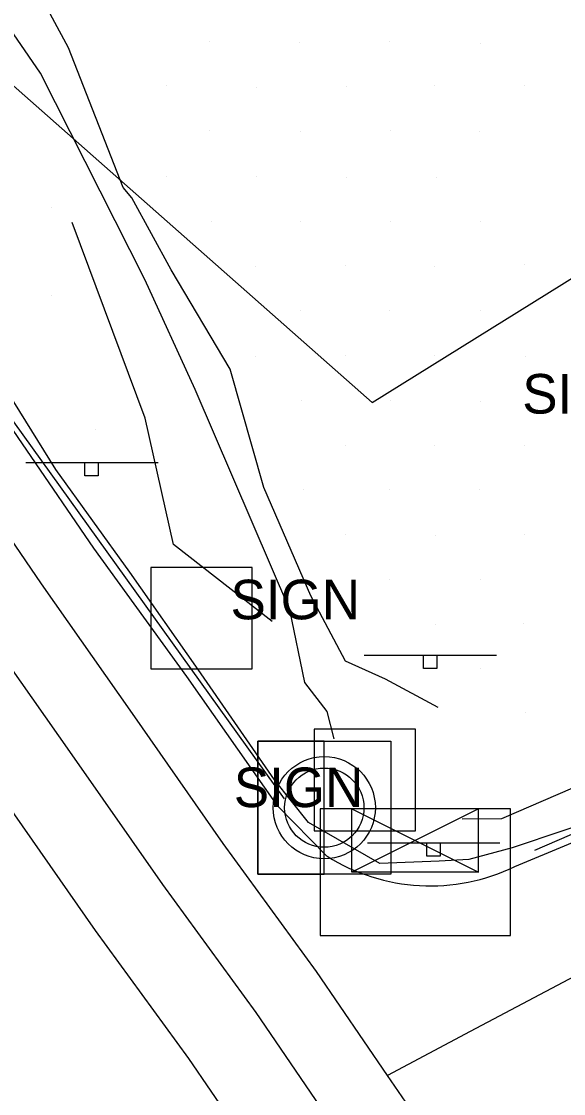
# Model space of a CAD drawing. Extents: x 1602514 to 1609837, y 863887 to 871157.
# Drawn here: x 1605188.5 to 1605274, y 867599.9 to 867769.2 of the extents above; entities that cross this region are included whole.
import ezdxf

# ---------------------------------------------------------------- set-up
doc = ezdxf.new("R2010")
doc.units = 0
for name, color, linetype in [('Lighting_Signals-Equipment', 7, 'Continuous'), ('Roadway-Signs', 7, 'Continuous'), ('Survey-Centerline', 7, 'Continuous'), ('Survey-Edge of pavement', 7, 'Continuous'), ('Survey-Entrances', 7, 'Continuous'), ('Survey-Ridge Lines', 7, 'Continuous'), ('Survey-Safety', 7, 'Continuous'), ('Survey-Shoulders', 7, 'Continuous'), ('Survey-Signals', 7, 'Continuous'), ('Survey-Spot dirt', 7, 'Continuous'), ('Survey-Vegetation trees', 7, 'Continuous'), ('Utility-Pole', 7, 'Continuous')]:
    doc.layers.add(name, color=color, linetype=linetype)

msp = doc.modelspace()

# ---------------------------------------------------------------- linework, layer by layer
at = {"layer": 'Lighting_Signals-Equipment'}
for p, q in [((1605265.63, 867644.86), (1605235.63, 867644.86)), ((1605235.63, 867644.86), (1605235.63, 867624.86)), ((1605265.63, 867644.86), (1605235.63, 867644.86)), ((1605235.63, 867644.86), (1605235.63, 867624.86)), ((1605240.63, 867634.86), (1605240.63, 867644.86)), ((1605240.63, 867644.86), (1605260.63, 867634.86)), ((1605260.63, 867644.86), (1605240.63, 867634.86)), ((1605240.63, 867634.86), (1605240.63, 867644.86)), ((1605240.63, 867644.86), (1605260.63, 867634.86)), ((1605260.63, 867644.86), (1605240.63, 867634.86)), ((1605260.63, 867634.86), (1605260.63, 867644.86)), ((1605260.63, 867634.86), (1605260.63, 867644.86)), ((1605265.63, 867624.86), (1605265.63, 867644.86)), ((1605265.63, 867624.86), (1605265.63, 867644.86)), ((1605260.63, 867634.86), (1605240.63, 867634.86)), ((1605260.63, 867634.86), (1605240.63, 867634.86)), ((1605235.63, 867624.86), (1605265.63, 867624.86)), ((1605235.63, 867624.86), (1605265.63, 867624.86))]:
    msp.add_line(p, q, dxfattribs=at)
for points in [[(1605208.92, 867666.96), (1605224.92, 867666.96), (1605224.92, 867682.96), (1605208.92, 867682.96)], [(1605208.92, 867666.96), (1605224.92, 867666.96), (1605224.92, 867682.96), (1605208.92, 867682.96)], [(1605234.66, 867641.39), (1605250.66, 867641.39), (1605250.66, 867657.39), (1605234.66, 867657.39)], [(1605234.66, 867641.39), (1605250.66, 867641.39), (1605250.66, 867657.39), (1605234.66, 867657.39)]]:
    msp.add_lwpolyline(points, close=True, dxfattribs=at)
at = {"layer": 'Roadway-Signs'}
for p, q in [((1605189.18, 867699.52), (1605210.08, 867699.52)), ((1605189.18, 867699.52), (1605210.08, 867699.52)), ((1605198.53, 867697.42), (1605198.53, 867699.52)), ((1605198.53, 867697.42), (1605198.53, 867699.52)), ((1605199.58, 867699.52), (1605199.58, 867699.52)), ((1605199.58, 867699.52), (1605199.58, 867699.52)), ((1605200.63, 867699.52), (1605200.63, 867697.42)), ((1605200.63, 867699.52), (1605200.63, 867697.42)), ((1605200.63, 867697.42), (1605198.53, 867697.42)), ((1605200.63, 867697.42), (1605198.53, 867697.42)), ((1605242.56, 867669.1), (1605263.47, 867669.1)), ((1605242.56, 867669.1), (1605263.47, 867669.1)), ((1605251.91, 867667), (1605251.91, 867669.1)), ((1605251.91, 867667), (1605251.91, 867669.1)), ((1605252.96, 867669.1), (1605252.96, 867669.1)), ((1605252.96, 867669.1), (1605252.96, 867669.1)), ((1605254.01, 867669.1), (1605254.01, 867667)), ((1605254.01, 867669.1), (1605254.01, 867667)), ((1605254.01, 867667), (1605251.91, 867667)), ((1605254.01, 867667), (1605251.91, 867667)), ((1605243.09, 867639.45), (1605263.99, 867639.45)), ((1605243.09, 867639.45), (1605263.99, 867639.45)), ((1605252.44, 867637.35), (1605252.44, 867639.45)), ((1605252.44, 867637.35), (1605252.44, 867639.45)), ((1605253.49, 867639.45), (1605253.49, 867639.45)), ((1605253.49, 867639.45), (1605253.49, 867639.45)), ((1605254.54, 867639.45), (1605254.54, 867637.35)), ((1605254.54, 867639.45), (1605254.54, 867637.35)), ((1605254.54, 867637.35), (1605252.44, 867637.35)), ((1605254.54, 867637.35), (1605252.44, 867637.35))]:
    msp.add_line(p, q, dxfattribs=at)
at = {"layer": 'Survey-Centerline'}
for points in [[(1605425.85, 867326.41), (1605411.5, 867346.87), (1605396.92, 867367.18), (1605382.53, 867387.62), (1605368.18, 867408.09), (1605353.76, 867428.51), (1605339.4, 867448.97), (1605325.33, 867468.92), (1605310.97, 867489.39), (1605296.88, 867510.04), (1605282.43, 867530.44), (1605268.09, 867550.91), (1605254, 867571.56), (1605239.62, 867592.02), (1605225.53, 867612.66), (1605210.82, 867632.89), (1605196.49, 867653.38), (1605182.12, 867673.84), (1605168.03, 867694.49), (1605153.37, 867715.28), (1605139.06, 867735.78), (1605124.75, 867756.28), (1605110.45, 867776.77)], [(1605425.85, 867326.41), (1605411.5, 867346.87), (1605396.92, 867367.18), (1605382.53, 867387.62), (1605368.18, 867408.09), (1605353.76, 867428.51), (1605339.4, 867448.97), (1605325.33, 867468.92), (1605310.97, 867489.39), (1605296.88, 867510.04), (1605282.43, 867530.44), (1605268.09, 867550.91), (1605254, 867571.56), (1605239.62, 867592.02), (1605225.53, 867612.66), (1605210.82, 867632.89), (1605196.49, 867653.38), (1605182.12, 867673.84), (1605168.03, 867694.49), (1605153.37, 867715.28), (1605139.06, 867735.78), (1605124.75, 867756.28), (1605110.45, 867776.77)], [(1605328.92, 867643.96), (1605301.38, 867631.92), (1605259.31, 867609.66), (1605246.25, 867602.76)], [(1605328.92, 867643.96), (1605301.38, 867631.92), (1605259.31, 867609.66), (1605246.25, 867602.76)]]:
    msp.add_lwpolyline(points, dxfattribs=at)
at = {"layer": 'Survey-Edge of pavement'}
msp.add_lwpolyline([(1605435.14, 867332.93), (1605420.79, 867353.39), (1605406.47, 867373.88), (1605392.08, 867394.32), (1605377.72, 867414.78), (1605363.3, 867435.2), (1605348.95, 867455.67), (1605334.96, 867475.49), (1605320.61, 867495.96), (1605306.51, 867516.61), (1605292.06, 867537.01), (1605277.61, 867557.42), (1605263.52, 867578.06), (1605249.15, 867598.52), (1605246.25, 867602.76), (1605235.06, 867619.17), (1605220.35, 867639.39), (1605206.01, 867659.88), (1605191.65, 867680.34), (1605177.56, 867700.98), (1605162.82, 867721.88), (1605148.52, 867742.38), (1605134.21, 867762.88), (1605119.56, 867783.14)], dxfattribs=at)
msp.add_lwpolyline([(1605435.14, 867332.93), (1605420.79, 867353.39), (1605406.47, 867373.88), (1605392.08, 867394.32), (1605377.72, 867414.78), (1605363.3, 867435.2), (1605348.95, 867455.67), (1605334.96, 867475.49), (1605320.61, 867495.96), (1605306.51, 867516.61), (1605292.06, 867537.01), (1605277.61, 867557.42), (1605263.52, 867578.06), (1605249.15, 867598.52), (1605246.25, 867602.76), (1605235.06, 867619.17), (1605220.35, 867639.39), (1605206.01, 867659.88), (1605191.65, 867680.34), (1605177.56, 867700.98), (1605162.82, 867721.88), (1605148.52, 867742.38), (1605134.21, 867762.88), (1605119.56, 867783.14)], dxfattribs=at)
at = {"layer": 'Survey-Entrances'}
msp.add_lwpolyline([(1605266.34, 867635.73), (1605293.02, 867646.84)], dxfattribs=at)
msp.add_lwpolyline([(1605266.34, 867635.73), (1605293.02, 867646.84)], dxfattribs=at)
msp.add_arc((1605253, 867663.37), 30.69, 237.9628, 295.7764, dxfattribs=at)
msp.add_arc((1605253, 867663.37), 30.69, 237.9628, 295.7764, dxfattribs=at)
at = {"layer": 'Survey-Ridge Lines'}
for points in [[(1605254.27, 867660.85), (1605245.95, 867665.32), (1605239.61, 867668.17), (1605234.18, 867678.45), (1605226.73, 867695.56), (1605221.46, 867714.24), (1605212.12, 867729.95), (1605205.94, 867741.31), (1605204.55, 867742.96), (1605195.91, 867765), (1605187.64, 867780.46), (1605162.91, 867827.12), (1605148.83, 867858.6), (1605145.33, 867884.65), (1605139.17, 867897.74), (1605137.47, 867919.07), (1605129.07, 867954.41), (1605122.12, 867985.02), (1605124.25, 868014.95), (1605106.4, 868051.03), (1605087.59, 868087.09), (1605075.77, 868120.39), (1605054.3, 868152.21)], [(1605254.27, 867660.85), (1605245.95, 867665.32), (1605239.61, 867668.17), (1605234.18, 867678.45), (1605226.73, 867695.56), (1605221.46, 867714.24), (1605212.12, 867729.95), (1605205.94, 867741.31), (1605204.55, 867742.96), (1605195.91, 867765), (1605187.64, 867780.46), (1605162.91, 867827.12), (1605148.83, 867858.6), (1605145.33, 867884.65), (1605139.17, 867897.74), (1605137.47, 867919.07), (1605129.07, 867954.41), (1605122.12, 867985.02), (1605124.25, 868014.95), (1605106.4, 868051.03), (1605087.59, 868087.09), (1605075.77, 868120.39), (1605054.3, 868152.21)], [(1605237.83, 867655.91), (1605236.73, 867660.21), (1605233.21, 867664.76), (1605230.84, 867676.26), (1605215.92, 867711.06), (1605207.96, 867728.42), (1605191.52, 867761), (1605185.41, 867769.87), (1605182.05, 867776.37)], [(1605237.83, 867655.91), (1605236.73, 867660.21), (1605233.21, 867664.76), (1605230.84, 867676.26), (1605215.92, 867711.06), (1605207.96, 867728.42), (1605191.52, 867761), (1605185.41, 867769.87), (1605182.05, 867776.37)], [(1605228.06, 867674.44), (1605212.5, 867686.55), (1605208.04, 867706.53), (1605196.49, 867737.39)], [(1605228.06, 867674.44), (1605212.5, 867686.55), (1605208.04, 867706.53), (1605196.49, 867737.39)], [(1605398.09, 867694.13), (1605387.66, 867688.38), (1605375.05, 867684.34), (1605360.38, 867680.5), (1605343.89, 867676.8), (1605331.32, 867671.55), (1605328.05, 867670.96), (1605312.89, 867663.8), (1605294.8, 867656.22), (1605290.75, 867653.95), (1605279.67, 867649.95), (1605264.25, 867643.28), (1605258.03, 867643.19)], [(1605398.09, 867694.13), (1605387.66, 867688.38), (1605375.05, 867684.34), (1605360.38, 867680.5), (1605343.89, 867676.8), (1605331.32, 867671.55), (1605328.05, 867670.96), (1605312.89, 867663.8), (1605294.8, 867656.22), (1605290.75, 867653.95), (1605279.67, 867649.95), (1605264.25, 867643.28), (1605258.03, 867643.19)], [(1605415.47, 867319.13), (1605401.11, 867339.59), (1605386.69, 867360.01), (1605372.31, 867380.45), (1605357.95, 867400.91), (1605343.53, 867421.33), (1605329.18, 867441.8), (1605315.01, 867461.88), (1605300.89, 867482.5), (1605286.57, 867502.99), (1605272.12, 867523.4), (1605257.93, 867543.98), (1605243.39, 867564.32), (1605229.01, 867584.77), (1605214.92, 867605.42), (1605200.21, 867625.65), (1605185.88, 867646.13), (1605171.51, 867666.6), (1605156.9, 867686.89)], [(1605415.47, 867319.13), (1605401.11, 867339.59), (1605386.69, 867360.01), (1605372.31, 867380.45), (1605357.95, 867400.91), (1605343.53, 867421.33), (1605329.18, 867441.8), (1605315.01, 867461.88), (1605300.89, 867482.5), (1605286.57, 867502.99), (1605272.12, 867523.4), (1605257.93, 867543.98), (1605243.39, 867564.32), (1605229.01, 867584.77), (1605214.92, 867605.42), (1605200.21, 867625.65), (1605185.88, 867646.13), (1605171.51, 867666.6), (1605156.9, 867686.89)]]:
    msp.add_lwpolyline(points, dxfattribs=at)
at = {"layer": 'Survey-Safety'}
for points in [[(1604890.49, 868133.93), (1604924.91, 868081.98), (1604971.18, 868014.88), (1605073.48, 867867.11), (1605156.28, 867749.05), (1605229.97, 867646.39)], [(1604890.49, 868133.93), (1604924.91, 868081.98), (1604971.18, 868014.88), (1605073.48, 867867.11), (1605156.28, 867749.05), (1605229.97, 867646.39)], [(1605269.5, 867638.32), (1605297.57, 867650.45), (1605320.48, 867659.48), (1605348, 867670.2)], [(1605269.5, 867638.32), (1605297.57, 867650.45), (1605320.48, 867659.48), (1605348, 867670.2)]]:
    msp.add_lwpolyline(points, dxfattribs=at)
at = {"layer": 'Survey-Shoulders'}
for points in [[(1605236.71, 867637.35), (1605228.94, 867645.26), (1605214.61, 867665.74), (1605199.94, 867685.99), (1605185.85, 867706.64), (1605170.61, 867727.32), (1605156.3, 867747.81), (1605142, 867768.31), (1605127.69, 867788.81)], [(1605236.71, 867637.35), (1605228.94, 867645.26), (1605214.61, 867665.74), (1605199.94, 867685.99), (1605185.85, 867706.64), (1605170.61, 867727.32), (1605156.3, 867747.81), (1605142, 867768.31), (1605127.69, 867788.81)], [(1605293.54, 867649.54), (1605282.21, 867644.13), (1605265.91, 867638.69), (1605259.07, 867636.83), (1605254.43, 867636.59), (1605245.05, 867636.2), (1605233.77, 867642.69), (1605228.41, 867649.44), (1605216.41, 867666.82), (1605205.63, 867682.19), (1605193.95, 867698.43), (1605181.33, 867718.65), (1605174.37, 867728.2), (1605161.95, 867744.77), (1605153.56, 867755.46)], [(1605293.54, 867649.54), (1605282.21, 867644.13), (1605265.91, 867638.69), (1605259.07, 867636.83), (1605254.43, 867636.59), (1605245.05, 867636.2), (1605233.77, 867642.69), (1605228.41, 867649.44), (1605216.41, 867666.82), (1605205.63, 867682.19), (1605193.95, 867698.43), (1605181.33, 867718.65), (1605174.37, 867728.2), (1605161.95, 867744.77), (1605153.56, 867755.46)]]:
    msp.add_lwpolyline(points, dxfattribs=at)
at = {"layer": 'Survey-Signals'}
for radius in [8.06, 8.06, 6.25, 6.25]:
    msp.add_circle((1605236.28, 867645.02), radius, dxfattribs=at)
at = {"layer": 'Survey-Spot dirt'}
for p, q in [((1605218.19, 867765.93), (1605218.19, 867765.93)), ((1605218.19, 867765.93), (1605218.19, 867765.93)), ((1605232.34, 867765.84), (1605232.34, 867765.84)), ((1605232.34, 867765.84), (1605232.34, 867765.84)), ((1605246.63, 867765.94), (1605246.63, 867765.94)), ((1605246.63, 867765.94), (1605246.63, 867765.94)), ((1605260.98, 867765.7), (1605260.98, 867765.7)), ((1605260.98, 867765.7), (1605260.98, 867765.7)), ((1605211.32, 867759.06), (1605211.32, 867759.06)), ((1605211.32, 867759.06), (1605211.32, 867759.06)), ((1605225.53, 867758.71), (1605225.53, 867758.71)), ((1605225.53, 867758.71), (1605225.53, 867758.71)), ((1605239.78, 867758.94), (1605239.78, 867758.94)), ((1605239.78, 867758.94), (1605239.78, 867758.94)), ((1605253.68, 867759.01), (1605253.68, 867759.01)), ((1605253.68, 867759.01), (1605253.68, 867759.01)), ((1605267.9, 867759), (1605267.9, 867759)), ((1605267.9, 867759), (1605267.9, 867759)), ((1605218.15, 867751.89), (1605218.15, 867751.89)), ((1605218.15, 867751.89), (1605218.15, 867751.89)), ((1605232.52, 867751.74), (1605232.52, 867751.74)), ((1605232.52, 867751.74), (1605232.52, 867751.74)), ((1605246.69, 867751.86), (1605246.69, 867751.86)), ((1605246.69, 867751.86), (1605246.69, 867751.86)), ((1605260.82, 867751.85), (1605260.82, 867751.85)), ((1605260.82, 867751.85), (1605260.82, 867751.85)), ((1605211.47, 867744.74), (1605211.47, 867744.74)), ((1605211.47, 867744.74), (1605211.47, 867744.74)), ((1605225.52, 867744.66), (1605225.52, 867744.66)), ((1605225.52, 867744.66), (1605225.52, 867744.66)), ((1605239.73, 867744.52), (1605239.73, 867744.52)), ((1605239.73, 867744.52), (1605239.73, 867744.52)), ((1605253.95, 867744.56), (1605253.95, 867744.56)), ((1605253.95, 867744.56), (1605253.95, 867744.56)), ((1605193.28, 867739.78), (1605193.28, 867739.78)), ((1605193.28, 867739.78), (1605193.28, 867739.78)), ((1605218.43, 867737.53), (1605218.43, 867737.53)), ((1605218.43, 867737.53), (1605218.43, 867737.53)), ((1605232.51, 867737.6), (1605232.51, 867737.6)), ((1605232.51, 867737.6), (1605232.51, 867737.6)), ((1605246.8, 867737.54), (1605246.8, 867737.54)), ((1605246.8, 867737.54), (1605246.8, 867737.54)), ((1605260.92, 867737.6), (1605260.92, 867737.6)), ((1605260.92, 867737.6), (1605260.92, 867737.6)), ((1605267.85, 867730.81), (1605267.85, 867730.81)), ((1605267.85, 867730.81), (1605267.85, 867730.81)), ((1605225.45, 867730.46), (1605225.45, 867730.46)), ((1605225.45, 867730.46), (1605225.45, 867730.46)), ((1605239.58, 867730.6), (1605239.58, 867730.6)), ((1605239.58, 867730.6), (1605239.58, 867730.6)), ((1605253.7, 867730.39), (1605253.7, 867730.39)), ((1605253.7, 867730.39), (1605253.7, 867730.39)), ((1605193.31, 867725.83), (1605193.31, 867725.83)), ((1605193.31, 867725.83), (1605193.31, 867725.83)), ((1605232.54, 867723.55), (1605232.54, 867723.55)), ((1605232.54, 867723.55), (1605232.54, 867723.55)), ((1605246.54, 867723.54), (1605246.54, 867723.54)), ((1605246.54, 867723.54), (1605246.54, 867723.54)), ((1605260.94, 867723.49), (1605260.94, 867723.49)), ((1605260.94, 867723.49), (1605260.94, 867723.49)), ((1605225.45, 867716.22), (1605225.45, 867716.22)), ((1605225.45, 867716.22), (1605225.45, 867716.22)), ((1605239.65, 867716.37), (1605239.65, 867716.37)), ((1605239.65, 867716.37), (1605239.65, 867716.37)), ((1605253.63, 867716.44), (1605253.63, 867716.44)), ((1605253.63, 867716.44), (1605253.63, 867716.44)), ((1605267.98, 867716.27), (1605267.98, 867716.27)), ((1605267.98, 867716.27), (1605267.98, 867716.27)), ((1605232.65, 867709.34), (1605232.65, 867709.34)), ((1605232.65, 867709.34), (1605232.65, 867709.34)), ((1605246.68, 867709.28), (1605246.68, 867709.28)), ((1605246.68, 867709.28), (1605246.68, 867709.28)), ((1605260.88, 867709.22), (1605260.88, 867709.22)), ((1605260.88, 867709.22), (1605260.88, 867709.22)), ((1605200.24, 867704.72), (1605200.24, 867704.72)), ((1605200.24, 867704.72), (1605200.24, 867704.72)), ((1605239.63, 867702.14), (1605239.63, 867702.14)), ((1605239.63, 867702.14), (1605239.63, 867702.14)), ((1605253.68, 867702.21), (1605253.68, 867702.21)), ((1605253.68, 867702.21), (1605253.68, 867702.21)), ((1605267.83, 867702.26), (1605267.83, 867702.26)), ((1605267.83, 867702.26), (1605267.83, 867702.26)), ((1605232.94, 867695.31), (1605232.94, 867695.31)), ((1605232.94, 867695.31), (1605232.94, 867695.31)), ((1605246.62, 867695.23), (1605246.62, 867695.23)), ((1605246.62, 867695.23), (1605246.62, 867695.23)), ((1605260.69, 867695.21), (1605260.69, 867695.21)), ((1605260.69, 867695.21), (1605260.69, 867695.21)), ((1605239.58, 867688.16), (1605239.58, 867688.16)), ((1605239.58, 867688.16), (1605239.58, 867688.16)), ((1605253.75, 867688.06), (1605253.75, 867688.06)), ((1605253.75, 867688.06), (1605253.75, 867688.06)), ((1605267.91, 867688.1), (1605267.91, 867688.1)), ((1605267.91, 867688.1), (1605267.91, 867688.1)), ((1605246.58, 867681.06), (1605246.58, 867681.06)), ((1605246.58, 867681.06), (1605246.58, 867681.06)), ((1605260.89, 867681.03), (1605260.89, 867681.03)), ((1605260.89, 867681.03), (1605260.89, 867681.03)), ((1605253.84, 867673.95), (1605253.84, 867673.95)), ((1605253.84, 867673.95), (1605253.84, 867673.95)), ((1605267.76, 867674.02), (1605267.76, 867674.02)), ((1605267.76, 867674.02), (1605267.76, 867674.02)), ((1605260.94, 867666.92), (1605260.94, 867666.92)), ((1605260.94, 867666.92), (1605260.94, 867666.92)), ((1605267.98, 867659.97), (1605267.98, 867659.97)), ((1605267.98, 867659.97), (1605267.98, 867659.97))]:
    msp.add_line(p, q, dxfattribs=at)
at = {"layer": 'Survey-Vegetation trees'}
msp.add_lwpolyline([(1604526.23, 869070.02), (1604587.99, 868903.85), (1604648.37, 868745.93), (1604701.9, 868632.63), (1604712.19, 868619.59), (1604746.5, 868500.11), (1604748.56, 868452.05), (1604792.9, 868384.62), (1604842.07, 868297.14), (1604881.2, 868202.42), (1604962.8, 868058.28), (1605037.44, 867955.22), (1605112.82, 867870.34), (1605164.26, 867779.29), (1605243.81, 867709), (1605352.92, 867776.98), (1605409.19, 867794.14), (1605453.11, 867683.59), (1605568.4, 867553.13), (1605652.11, 867437.78), (1605709.38, 867356.87), (1605792.64, 867252.16), (1605890.79, 867280.68)], dxfattribs=at)
msp.add_lwpolyline([(1604526.23, 869070.02), (1604587.99, 868903.85), (1604648.37, 868745.93), (1604701.9, 868632.63), (1604712.19, 868619.59), (1604746.5, 868500.11), (1604748.56, 868452.05), (1604792.9, 868384.62), (1604842.07, 868297.14), (1604881.2, 868202.42), (1604962.8, 868058.28), (1605037.44, 867955.22), (1605112.82, 867870.34), (1605164.26, 867779.29), (1605243.81, 867709), (1605352.92, 867776.98), (1605409.19, 867794.14), (1605453.11, 867683.59), (1605568.4, 867553.13), (1605652.11, 867437.78), (1605709.38, 867356.87), (1605792.64, 867252.16), (1605890.79, 867280.68)], dxfattribs=at)
at = {"layer": 'Utility-Pole'}
for points in [[(1605225.78, 867634.52), (1605236.28, 867634.52), (1605236.28, 867655.52), (1605225.78, 867655.52)], [(1605225.78, 867655.52), (1605246.78, 867655.52), (1605246.78, 867634.52), (1605225.78, 867634.52)], [(1605225.78, 867634.52), (1605236.28, 867634.52), (1605236.28, 867655.52), (1605225.78, 867655.52)], [(1605225.78, 867655.52), (1605246.78, 867655.52), (1605246.78, 867634.52), (1605225.78, 867634.52)]]:
    msp.add_lwpolyline(points, close=True, dxfattribs=at)

# ---------------------------------------------------------------- texts
at = {"layer": 'Roadway-Signs'}
for p in [(1605267.51, 867707.24), (1605267.51, 867707.24), (1605221.49, 867674.76), (1605221.49, 867674.76), (1605222.01, 867645.11), (1605222.01, 867645.11)]:
    msp.add_text('SIGN', height=6.25, dxfattribs=at).set_placement(p)

doc.saveas('drawing.dxf')
